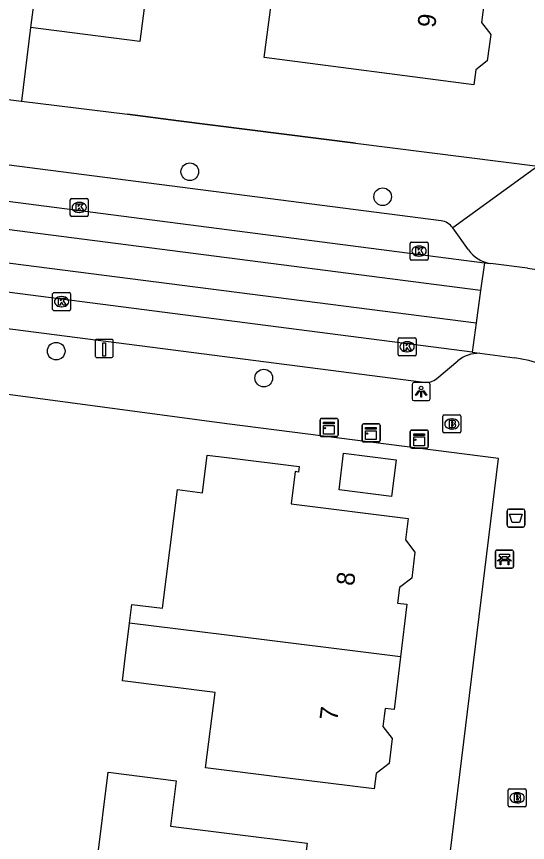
# Model space of a CAD drawing. Extents: x 161696 to 162377, y 380761 to 381673.
# Drawn here: x 161988.33 to 162016.68, y 381270.92 to 381316.74 of the extents above; entities that cross this region are included whole.
import ezdxf

# ---------------------------------------------------------------- set-up
doc = ezdxf.new("R2010")
doc.units = 0
for name, color, linetype in [('IMGEO_Afvalbak', 7, 'Continuous'), ('IMGEO_Bank', 7, 'Continuous'), ('IMGEO_Boom', 7, 'Continuous'), ('IMGEO_Brandkraan', 7, 'Continuous'), ('IMGEO_Kast', 7, 'Continuous'), ('IMGEO_Kolk', 7, 'Continuous'), ('IMGEO_Laadpaal', 7, 'Continuous'), ('IMGEO_Lichtpunt', 7, 'Continuous'), ('IMGEO_Muur', 7, 'Continuous'), ('IMGEO_Pand', 7, 'Continuous'), ('IMGEO_Pand_nummerreeks', 7, 'Continuous'), ('IMGEO_Rijbaan_lokaal_gesloten', 7, 'Continuous'), ('IMGEO_Rijbaan_lokaal_open', 7, 'Continuous'), ('IMGEO_Voetpad_open', 7, 'Continuous')]:
    doc.layers.add(name, color=color, linetype=linetype)

msp = doc.modelspace()

# ---------------------------------------------------------------- linework, layer by layer
at = {"layer": 'IMGEO_Afvalbak'}
for p, q in [((162015.548, 381288.519), (162015.548, 381289.319)), ((162015.548, 381289.319), (162015.548, 381288.519)), ((162015.648, 381289.419), (162016.438, 381289.419)), ((162016.438, 381289.419), (162015.648, 381289.419)), ((162016.538, 381289.319), (162016.538, 381288.519)), ((162016.538, 381288.519), (162016.538, 381289.319)), ((162016.438, 381288.419), (162015.648, 381288.419)), ((162015.648, 381288.419), (162016.438, 381288.419))]:
    msp.add_line(p, q, dxfattribs=at)
msp.add_lwpolyline([(162015.691, 381289.133), (162016.395, 381289.133), (162016.246, 381288.663), (162015.84, 381288.663), (162015.691, 381289.133)], dxfattribs=at)
for centre, start, end in [((162015.648, 381289.319), 90, 180), ((162015.648, 381289.319), 90, 180), ((162016.438, 381289.319), 0, 90), ((162016.438, 381289.319), 360, 90), ((162015.648, 381288.519), 180, 270), ((162015.648, 381288.519), 180, 270), ((162016.438, 381288.519), 270, 0), ((162016.438, 381288.519), 270, 0)]:
    msp.add_arc(centre, 0.1, start, end, dxfattribs=at)
at = {"layer": 'IMGEO_Bank'}
for p, q in [((162014.902, 381286.215), (162014.902, 381287.056)), ((162014.902, 381287.056), (162014.902, 381286.215)), ((162014.977, 381287.14), (162015.818, 381287.14)), ((162015.818, 381287.14), (162014.977, 381287.14)), ((162015.902, 381287.065), (162015.902, 381286.224)), ((162015.902, 381286.224), (162015.902, 381287.065)), ((162015.599, 381286.538), (162015.206, 381286.538)), ((162015.211, 381286.646), (162015.211, 381286.752)), ((162015.255, 381286.752), (162015.255, 381286.646)), ((162015.543, 381286.758), (162015.261, 381286.758)), ((162015.261, 381286.64), (162015.543, 381286.64)), ((162015.549, 381286.646), (162015.549, 381286.752)), ((162015.593, 381286.752), (162015.593, 381286.646)), ((162015.827, 381286.14), (162014.986, 381286.14)), ((162014.986, 381286.14), (162015.827, 381286.14))]:
    msp.add_line(p, q, dxfattribs=at)
for points in [[(162015.205, 381286.758), (162015.119, 381286.758), (162015.119, 381286.919), (162015.682, 381286.919), (162015.682, 381286.758), (162015.599, 381286.758)], [(162015.149, 381286.538), (162015.007, 381286.538), (162015.119, 381286.64), (162015.205, 381286.64)], [(162015.199, 381286.531), (162015.199, 381286.324), (162015.156, 381286.324), (162015.156, 381286.531)], [(162015.599, 381286.64), (162015.682, 381286.64), (162015.794, 381286.538), (162015.655, 381286.538)], [(162015.649, 381286.531), (162015.649, 381286.324), (162015.605, 381286.324), (162015.605, 381286.531)]]:
    msp.add_lwpolyline(points, dxfattribs=at)
for centre, radius, start, end in [((162014.98, 381287.062), 0.0779, 92.4484, 184.2845), ((162014.98, 381287.062), 0.0779, 92.4484, 184.2845), ((162015.824, 381287.062), 0.0779, 2.4484, 94.2845), ((162015.824, 381287.062), 0.0779, 2.4484, 94.2845), ((162015.149, 381286.531), 0.00671, 2.8957, 87.1043), ((162015.206, 381286.531), 0.00671, 92.8957, 177.1043), ((162015.204, 381286.751), 0.00671, 2.8957, 87.1043), ((162015.204, 381286.647), 0.00671, 272.8957, 357.1043), ((162015.261, 381286.751), 0.00671, 92.8957, 177.1043), ((162015.261, 381286.647), 0.00671, 182.8957, 267.1043), ((162015.543, 381286.751), 0.00671, 2.8957, 87.1043), ((162015.543, 381286.647), 0.00671, 272.8957, 357.1043), ((162015.6, 381286.751), 0.00671, 92.8957, 177.1043), ((162015.6, 381286.647), 0.00671, 182.8957, 267.1043), ((162015.598, 381286.531), 0.00671, 2.8957, 87.1043), ((162015.655, 381286.531), 0.00671, 92.8957, 177.1043), ((162014.98, 381286.218), 0.0779, 182.4484, 274.2845), ((162014.98, 381286.218), 0.0779, 182.4484, 274.2845), ((162015.824, 381286.218), 0.0779, 272.4484, 4.2845), ((162015.824, 381286.218), 0.0779, 272.4484, 4.2845)]:
    msp.add_arc(centre, radius, start, end, dxfattribs=at)
at = {"layer": 'IMGEO_Boom'}
for centre in [(161997.942, 381308.131), (162008.643, 381306.744), (161990.528, 381298.177), (162002.047, 381296.686)]:
    msp.add_circle(centre, 0.489, dxfattribs=at)
at = {"layer": 'IMGEO_Brandkraan'}
for p, q in [((162011.986, 381293.712), (162011.986, 381294.564)), ((162012.061, 381294.638), (162012.913, 381294.638)), ((162012.474, 381294.418), (162012.499, 381294.418)), ((162012.987, 381294.564), (162012.987, 381293.712)), ((162012.497, 381293.858), (162012.472, 381293.858)), ((162012.913, 381293.638), (162012.061, 381293.638)), ((162015.603, 381272.973), (162015.603, 381273.825)), ((162015.678, 381273.899), (162016.53, 381273.899)), ((162016.091, 381273.679), (162016.116, 381273.679)), ((162016.604, 381273.825), (162016.604, 381272.973)), ((162016.53, 381272.899), (162015.678, 381272.899)), ((162016.114, 381273.119), (162016.089, 381273.119))]:
    msp.add_line(p, q, dxfattribs=at)
for points in [[(162011.986, 381293.712), (162011.986, 381294.564)], [(162012.061, 381294.638), (162012.913, 381294.638)], [(162012.334, 381294.338), (162012.334, 381293.938), (162012.547, 381293.938)], [(162012.565, 381294.338), (162012.334, 381294.338)], [(162012.513, 381294.257), (162012.459, 381294.257), (162012.459, 381294.181)], [(162012.987, 381294.564), (162012.987, 381293.712)], [(162012.459, 381294.181), (162012.512, 381294.181)], [(162012.521, 381294.105), (162012.459, 381294.105), (162012.459, 381294.024)], [(162012.459, 381294.024), (162012.521, 381294.024)], [(162012.913, 381293.638), (162012.061, 381293.638)], [(162015.603, 381272.973), (162015.603, 381273.825)], [(162015.678, 381273.899), (162016.53, 381273.899)], [(162016.604, 381273.825), (162016.604, 381272.973)], [(162015.951, 381273.599), (162015.951, 381273.199), (162016.164, 381273.199)], [(162016.182, 381273.599), (162015.951, 381273.599)], [(162016.13, 381273.518), (162016.076, 381273.518), (162016.076, 381273.442)], [(162016.076, 381273.442), (162016.129, 381273.442)], [(162016.138, 381273.366), (162016.076, 381273.366), (162016.076, 381273.285)], [(162016.076, 381273.285), (162016.138, 381273.285)], [(162016.53, 381272.899), (162015.678, 381272.899)]]:
    msp.add_lwpolyline(points, dxfattribs=at)
for centre, radius, start, end in [((162012.063, 381294.562), 0.0765, 91.552, 178.448), ((162012.063, 381294.562), 0.0765, 91.552, 178.448), ((162012.514, 381294.219), 0.0379, 267.8285, 90.9355), ((162012.569, 381294.193), 0.145, 59.4692, 91.5367), ((162012.594, 381294.24), 0.0922, 285.5137, 58.1501), ((162012.911, 381294.562), 0.0765, 1.552, 88.448), ((162012.911, 381294.562), 0.0765, 1.552, 88.448), ((162012.522, 381294.064), 0.0404, 269.8759, 90.5077), ((162012.553, 381294.189), 0.251, 268.6676, 293.5347), ((162012.599, 381294.048), 0.105, 301.3115, 78.989), ((162012.063, 381293.714), 0.0765, 181.552, 268.448), ((162012.063, 381293.714), 0.0765, 181.552, 268.448), ((162012.911, 381293.714), 0.0765, 271.552, 358.448), ((162012.911, 381293.714), 0.0765, 271.552, 358.448), ((162015.68, 381273.823), 0.0765, 91.552, 178.448), ((162015.68, 381273.823), 0.0765, 91.552, 178.448), ((162016.528, 381273.823), 0.0765, 1.552, 88.448), ((162016.528, 381273.823), 0.0765, 1.552, 88.448), ((162016.131, 381273.48), 0.0379, 267.8285, 90.9355), ((162016.139, 381273.325), 0.0404, 269.8759, 90.5077), ((162016.17, 381273.45), 0.251, 268.6676, 293.5347), ((162016.186, 381273.454), 0.145, 59.4692, 91.5367), ((162016.211, 381273.501), 0.0922, 285.5137, 58.1501), ((162016.216, 381273.309), 0.105, 301.3115, 78.989), ((162015.68, 381272.975), 0.0765, 181.552, 268.448), ((162015.68, 381272.975), 0.0765, 181.552, 268.448), ((162016.528, 381272.975), 0.0765, 271.552, 358.448), ((162016.528, 381272.975), 0.0765, 271.552, 358.448)]:
    msp.add_arc(centre, radius, start, end, dxfattribs=at)
for centre, major_axis, ratio, start_param, end_param in [((162012.473, 381294.138), (-0.387, 0.002), 0.722429, 4.712389, 7.853982), ((162012.498, 381294.138), (-0.39, 0.002), 0.717154, 1.570796, 4.712389), ((162016.09, 381273.399), (-0.387, 0.002), 0.722429, 4.712389, 7.853982), ((162016.115, 381273.399), (-0.39, 0.002), 0.717154, 1.570796, 4.712389)]:
    msp.add_ellipse(centre, major_axis=major_axis, ratio=ratio, start_param=start_param, end_param=end_param, dxfattribs=at)
at = {"layer": 'IMGEO_Kast'}
for p, q in [((162005.167, 381293.516), (162005.167, 381294.357)), ((162005.167, 381294.357), (162005.167, 381293.516)), ((162005.242, 381294.441), (162006.083, 381294.441)), ((162006.083, 381294.441), (162005.242, 381294.441)), ((162006.167, 381294.366), (162006.167, 381293.525)), ((162006.167, 381293.525), (162006.167, 381294.366)), ((162007.498, 381293.218), (162007.498, 381294.059)), ((162007.498, 381294.059), (162007.498, 381293.218)), ((162007.573, 381294.143), (162008.414, 381294.143)), ((162008.414, 381294.143), (162007.573, 381294.143)), ((162008.498, 381294.068), (162008.498, 381293.227)), ((162008.498, 381293.227), (162008.498, 381294.068)), ((162010.252, 381293.801), (162011.093, 381293.801)), ((162011.093, 381293.801), (162010.252, 381293.801)), ((162006.092, 381293.441), (162005.251, 381293.441)), ((162005.251, 381293.441), (162006.092, 381293.441)), ((162010.177, 381292.876), (162010.177, 381293.717)), ((162010.177, 381293.717), (162010.177, 381292.876)), ((162011.177, 381293.726), (162011.177, 381292.885)), ((162011.177, 381292.885), (162011.177, 381293.726)), ((162008.423, 381293.143), (162007.582, 381293.143)), ((162007.582, 381293.143), (162008.423, 381293.143)), ((162011.102, 381292.801), (162010.261, 381292.801)), ((162010.261, 381292.801), (162011.102, 381292.801))]:
    msp.add_line(p, q, dxfattribs=at)
for points in [[(162005.362, 381294.231), (162005.962, 381294.231), (162005.962, 381294.146), (162005.362, 381294.146), (162005.362, 381294.231)], [(162005.362, 381294.056), (162005.962, 381294.056), (162005.962, 381293.567), (162005.362, 381293.567), (162005.362, 381294.056)], [(162007.693, 381293.933), (162008.293, 381293.933), (162008.293, 381293.848), (162007.693, 381293.848), (162007.693, 381293.933)], [(162007.693, 381293.758), (162008.293, 381293.758), (162008.293, 381293.269), (162007.693, 381293.269), (162007.693, 381293.758)], [(162010.372, 381293.591), (162010.972, 381293.591), (162010.972, 381293.506), (162010.372, 381293.506), (162010.372, 381293.591)], [(162010.372, 381293.416), (162010.972, 381293.416), (162010.972, 381292.927), (162010.372, 381292.927), (162010.372, 381293.416)]]:
    msp.add_lwpolyline(points, dxfattribs=at)
for centre in [(162005.446, 381293.905), (162007.777, 381293.607), (162010.456, 381293.265)]:
    msp.add_circle(centre, 0.0377, dxfattribs=at)
for centre, start, end in [((162005.245, 381294.363), 92.4484, 184.2845), ((162005.245, 381294.363), 92.4484, 184.2845), ((162006.089, 381294.363), 2.4484, 94.2845), ((162006.089, 381294.363), 2.4484, 94.2845), ((162007.576, 381294.065), 92.4484, 184.2845), ((162007.576, 381294.065), 92.4484, 184.2845), ((162008.42, 381294.065), 2.4484, 94.2845), ((162008.42, 381294.065), 2.4484, 94.2845), ((162010.255, 381293.723), 92.4484, 184.2845), ((162010.255, 381293.723), 92.4484, 184.2845), ((162011.099, 381293.723), 2.4484, 94.2845), ((162011.099, 381293.723), 2.4484, 94.2845), ((162005.245, 381293.519), 182.4484, 274.2845), ((162005.245, 381293.519), 182.4484, 274.2845), ((162006.089, 381293.519), 272.4484, 4.2845), ((162006.089, 381293.519), 272.4484, 4.2845), ((162007.576, 381293.221), 182.4484, 274.2845), ((162007.576, 381293.221), 182.4484, 274.2845), ((162008.42, 381293.221), 272.4484, 4.2845), ((162008.42, 381293.221), 272.4484, 4.2845), ((162010.255, 381292.879), 182.4484, 274.2845), ((162010.255, 381292.879), 182.4484, 274.2845), ((162011.099, 381292.879), 272.4484, 4.2845), ((162011.099, 381292.879), 272.4484, 4.2845)]:
    msp.add_arc(centre, 0.0779, start, end, dxfattribs=at)
at = {"layer": 'IMGEO_Kolk'}
for p, q in [((161991.383, 381306.653), (161992.235, 381306.653)), ((161991.308, 381305.727), (161991.308, 381306.579)), ((161991.796, 381306.433), (161991.821, 381306.433)), ((161992.309, 381306.579), (161992.309, 381305.727)), ((161991.819, 381305.873), (161991.794, 381305.873)), ((161992.235, 381305.653), (161991.383, 381305.653)), ((162010.164, 381303.303), (162010.164, 381304.155)), ((162010.239, 381304.229), (162011.091, 381304.229)), ((162010.652, 381304.009), (162010.677, 381304.009)), ((162011.165, 381304.155), (162011.165, 381303.303)), ((162010.675, 381303.449), (162010.65, 381303.449)), ((162011.091, 381303.229), (162010.239, 381303.229)), ((161990.329, 381300.496), (161990.329, 381301.348)), ((161990.404, 381301.422), (161991.256, 381301.422)), ((161990.817, 381301.202), (161990.842, 381301.202)), ((161991.33, 381301.348), (161991.33, 381300.496)), ((161991.256, 381300.422), (161990.404, 381300.422)), ((161990.84, 381300.642), (161990.815, 381300.642)), ((162009.499, 381297.994), (162009.499, 381298.846)), ((162009.574, 381298.92), (162010.426, 381298.92)), ((162010.5, 381298.846), (162010.5, 381297.994)), ((162009.987, 381298.7), (162010.012, 381298.7)), ((162010.426, 381297.92), (162009.574, 381297.92)), ((162010.01, 381298.14), (162009.985, 381298.14))]:
    msp.add_line(p, q, dxfattribs=at)
for points in [[(161991.383, 381306.653), (161992.235, 381306.653)], [(161991.308, 381305.727), (161991.308, 381306.579)], [(161991.629, 381306.353), (161991.752, 381306.353), (161991.752, 381306.202), (161991.882, 381306.353), (161992.046, 381306.353), (161991.9, 381306.202), (161992.053, 381305.953), (161991.901, 381305.953), (161991.816, 381306.117), (161991.752, 381306.05), (161991.752, 381305.953), (161991.629, 381305.953), (161991.629, 381306.353)], [(161992.309, 381306.579), (161992.309, 381305.727)], [(161992.235, 381305.653), (161991.383, 381305.653)], [(162010.164, 381303.303), (162010.164, 381304.155)], [(162010.239, 381304.229), (162011.091, 381304.229)], [(162010.485, 381303.929), (162010.608, 381303.929), (162010.608, 381303.778), (162010.738, 381303.929), (162010.902, 381303.929), (162010.756, 381303.778), (162010.909, 381303.529), (162010.757, 381303.529), (162010.672, 381303.693), (162010.608, 381303.626), (162010.608, 381303.529), (162010.485, 381303.529), (162010.485, 381303.929)], [(162011.165, 381304.155), (162011.165, 381303.303)], [(162011.091, 381303.229), (162010.239, 381303.229)], [(161990.329, 381300.496), (161990.329, 381301.348)], [(161990.404, 381301.422), (161991.256, 381301.422)], [(161990.65, 381301.122), (161990.773, 381301.122), (161990.773, 381300.971), (161990.903, 381301.122), (161991.067, 381301.122), (161990.921, 381300.971), (161991.074, 381300.722), (161990.922, 381300.722), (161990.837, 381300.886), (161990.773, 381300.819), (161990.773, 381300.722), (161990.65, 381300.722), (161990.65, 381301.122)], [(161991.33, 381301.348), (161991.33, 381300.496)], [(161991.256, 381300.422), (161990.404, 381300.422)], [(162009.499, 381297.994), (162009.499, 381298.846)], [(162009.574, 381298.92), (162010.426, 381298.92)], [(162010.5, 381298.846), (162010.5, 381297.994)], [(162009.82, 381298.62), (162009.943, 381298.62), (162009.943, 381298.469), (162010.073, 381298.62), (162010.237, 381298.62), (162010.091, 381298.469), (162010.244, 381298.22), (162010.092, 381298.22), (162010.007, 381298.384), (162009.943, 381298.317), (162009.943, 381298.22), (162009.82, 381298.22), (162009.82, 381298.62)], [(162010.426, 381297.92), (162009.574, 381297.92)]]:
    msp.add_lwpolyline(points, dxfattribs=at)
for centre, start, end in [((161991.385, 381306.577), 91.552, 178.448), ((161991.385, 381306.577), 91.552, 178.448), ((161992.233, 381306.577), 1.552, 88.448), ((161992.233, 381306.577), 1.552, 88.448), ((161991.385, 381305.729), 181.552, 268.448), ((161991.385, 381305.729), 181.552, 268.448), ((161992.233, 381305.729), 271.552, 358.448), ((161992.233, 381305.729), 271.552, 358.448), ((162010.241, 381304.153), 91.552, 178.448), ((162010.241, 381304.153), 91.552, 178.448), ((162011.089, 381304.153), 1.552, 88.448), ((162011.089, 381304.153), 1.552, 88.448), ((162010.241, 381303.305), 181.552, 268.448), ((162010.241, 381303.305), 181.552, 268.448), ((162011.089, 381303.305), 271.552, 358.448), ((162011.089, 381303.305), 271.552, 358.448), ((161990.406, 381301.346), 91.552, 178.448), ((161990.406, 381301.346), 91.552, 178.448), ((161991.254, 381301.346), 1.552, 88.448), ((161991.254, 381301.346), 1.552, 88.448), ((161990.406, 381300.498), 181.552, 268.448), ((161990.406, 381300.498), 181.552, 268.448), ((161991.254, 381300.498), 271.552, 358.448), ((161991.254, 381300.498), 271.552, 358.448), ((162009.576, 381298.844), 91.552, 178.448), ((162009.576, 381298.844), 91.552, 178.448), ((162010.424, 381298.844), 1.552, 88.448), ((162010.424, 381298.844), 1.552, 88.448), ((162009.576, 381297.996), 181.552, 268.448), ((162009.576, 381297.996), 181.552, 268.448), ((162010.424, 381297.996), 271.552, 358.448), ((162010.424, 381297.996), 271.552, 358.448)]:
    msp.add_arc(centre, 0.0765, start, end, dxfattribs=at)
for centre, major_axis, ratio, start_param, end_param in [((161991.795, 381306.153), (-0.387, 0.002), 0.722429, 4.712389, 7.853982), ((161991.82, 381306.153), (-0.39, 0.002), 0.717154, 1.570796, 4.712389), ((162010.651, 381303.729), (-0.387, 0.002), 0.722429, 4.712389, 7.853982), ((162010.676, 381303.729), (-0.39, 0.002), 0.717154, 1.570796, 4.712389), ((161990.816, 381300.922), (-0.387, 0.002), 0.722429, 4.712389, 7.853982), ((161990.841, 381300.922), (-0.39, 0.002), 0.717154, 1.570796, 4.712389), ((162009.986, 381298.42), (-0.387, 0.002), 0.722429, 4.712389, 7.853982), ((162010.011, 381298.42), (-0.39, 0.002), 0.717154, 1.570796, 4.712389)]:
    msp.add_ellipse(centre, major_axis=major_axis, ratio=ratio, start_param=start_param, end_param=end_param, dxfattribs=at)
at = {"layer": 'IMGEO_Laadpaal'}
for p, q in [((161993.612, 381298.828), (161992.771, 381298.828)), ((161993.612, 381298.828), (161992.771, 381298.828)), ((161992.696, 381298.744), (161992.696, 381297.903)), ((161992.696, 381298.744), (161992.696, 381297.903)), ((161993.696, 381297.912), (161993.696, 381298.753)), ((161993.696, 381297.912), (161993.696, 381298.753)), ((161992.78, 381297.828), (161993.621, 381297.828)), ((161992.78, 381297.828), (161993.621, 381297.828))]:
    msp.add_line(p, q, dxfattribs=at)
msp.add_lwpolyline([(161993.111, 381298.641), (161993.271, 381298.641), (161993.271, 381297.908), (161993.111, 381297.908), (161993.111, 381298.641)], dxfattribs=at)
for centre, start, end in [((161992.774, 381298.75), 92.4484, 184.2845), ((161992.774, 381298.75), 92.4484, 184.2845), ((161993.618, 381298.75), 2.4484, 94.2845), ((161993.618, 381298.75), 2.4484, 94.2845), ((161992.774, 381297.906), 182.4484, 274.2845), ((161992.774, 381297.906), 182.4484, 274.2845), ((161993.618, 381297.906), 272.4484, 4.2845), ((161993.618, 381297.906), 272.4484, 4.2845)]:
    msp.add_arc(centre, 0.0779, start, end, dxfattribs=at)
at = {"layer": 'IMGEO_Lichtpunt'}
for p, q in [((162010.279, 381296.335), (162010.279, 381295.528)), ((162010.279, 381296.335), (162010.279, 381295.528)), ((162011.181, 381296.43), (162010.373, 381296.43)), ((162011.181, 381296.43), (162010.373, 381296.43)), ((162011.275, 381295.528), (162011.275, 381296.335)), ((162011.275, 381295.528), (162011.275, 381296.335)), ((162010.373, 381295.434), (162011.181, 381295.434)), ((162010.373, 381295.434), (162011.181, 381295.434))]:
    msp.add_line(p, q, dxfattribs=at)
for points in [[(162010.653, 381295.999), (162010.692, 381295.971), (162010.504, 381295.709), (162010.466, 381295.736), (162010.653, 381295.999)], [(162010.755, 381295.951), (162010.802, 381295.951), (162010.802, 381295.629), (162010.755, 381295.629), (162010.755, 381295.951)], [(162010.865, 381295.971), (162010.903, 381295.998), (162011.09, 381295.736), (162011.051, 381295.708), (162010.865, 381295.971)]]:
    msp.add_lwpolyline(points, dxfattribs=at)
msp.add_circle((162010.778, 381296.133), 0.0994, dxfattribs=at)
for centre, start, end in [((162010.373, 381296.335), 90, 180), ((162010.373, 381296.335), 90, 180), ((162011.181, 381296.335), 0, 90), ((162011.181, 381296.335), 0, 90), ((162010.373, 381295.528), 180, 270), ((162010.373, 381295.528), 180, 270), ((162011.181, 381295.528), 270, 0), ((162011.181, 381295.528), 270, 360)]:
    msp.add_arc(centre, 0.0946, start, end, dxfattribs=at)
at = {"layer": 'IMGEO_Muur'}
for points in [[(161997.312, 381310.962), (161994.487, 381311.32)], [(162007.146, 381309.715), (161997.312, 381310.962)]]:
    msp.add_lwpolyline(points, dxfattribs=at)
at = {"layer": 'IMGEO_Pand'}
for points in [[(161990.818, 381329.542), (161989.744, 381321.088), (161989.105, 381316.129)], [(162014.481, 381319.138), (162014.126, 381316.415), (162014.643, 381315.743), (162014.452, 381314.282), (162013.812, 381313.789), (162013.703, 381312.957), (162002.075, 381314.472), (162002.88, 381320.645)], [(161995.661, 381319.221), (161995.164, 381315.349), (161989.105, 381316.129)], [(161994.604, 381283.091), (161994.733, 381284.123), (161996.434, 381283.91), (161997.258, 381290.499), (161998.647, 381290.325), (161998.907, 381292.409), (162000, 381292.272), (162004.018, 381291.77), (162003.981, 381291.473), (162003.782, 381291.497), (162003.558, 381289.701), (162010.057, 381288.889), (162009.91, 381287.713), (162010.438, 381287.035), (162010.257, 381285.589), (162009.584, 381285.066), (162009.476, 381284.197), (162009.983, 381284.134), (162009.636, 381281.213)], [(162006.48, 381292.521), (162009.387, 381292.157), (162009.133, 381290.123), (162006.226, 381290.487), (162006.48, 381292.521)], [(162009.636, 381281.213), (162009.288, 381278.29), (162008.781, 381278.353), (162008.657, 381277.357), (162009.176, 381276.689), (162009.003, 381275.302), (162008.28, 381274.74), (162008.174, 381273.89), (162003.213, 381274.51), (162000, 381274.911), (161998.82, 381275.058), (161999.343, 381279.242), (161994.203, 381279.885), (161994.36, 381281.138), (161994.604, 381283.091)], [(162009.636, 381281.213), (162000, 381282.417), (161994.604, 381283.091)], [(161993.42, 381274.819), (161997.193, 381274.348), (161996.879, 381271.833), (162000, 381271.443), (162004.457, 381270.886), (162003.663, 381264.54), (162000, 381264.998), (161999.872, 381265.014), (161999.751, 381264.042), (161992.191, 381264.987), (161993.42, 381274.819)]]:
    msp.add_lwpolyline(points, dxfattribs=at)
at = {"layer": 'IMGEO_Rijbaan_lokaal_gesloten'}
for points in [[(162011.888, 381305.414), (161977.562, 381309.831), (161938.099, 381314.908), (161875.004, 381322.955)], [(161874.726, 381320.753), (161937.716, 381312.93), (161976.665, 381307.938), (162014.292, 381303.079)], [(162014.081, 381301.54), (161976.129, 381306.423), (161924.33, 381313.049), (161874.551, 381319.364)], [(161874.322, 381317.556), (161924.113, 381311.254), (161976.139, 381304.58), (162013.834, 381299.74)], [(162013.612, 381298.115), (161975.89, 381302.987), (161949.317, 381306.399), (161923.115, 381309.763)], [(162013.403, 381303.792), (162012.53, 381305.017)]]:
    msp.add_lwpolyline(points, dxfattribs=at)
for centre, radius, start, end in [((162011.757, 381304.484), 0.939, 34.5722, 81.9642), ((162014.928, 381304.892), 1.881, 215.8044, 260.7508)]:
    msp.add_arc(centre, radius, start, end, dxfattribs=at)
at = {"layer": 'IMGEO_Rijbaan_lokaal_open'}
for points in [[(162014.292, 381303.079), (162014.081, 381301.54)], [(162014.292, 381303.079), (162014.626, 381303.036)], [(162016.681, 381302.775), (162014.626, 381303.036)], [(162014.081, 381301.54), (162013.834, 381299.74)], [(162013.834, 381299.74), (162013.612, 381298.115)], [(162013.612, 381298.115), (162014.029, 381298.061)], [(162014.029, 381298.061), (162015.972, 381297.802)]]:
    msp.add_lwpolyline(points, dxfattribs=at)
for centre, radius, start, end in [((162017.967, 381310.618), 7.948, 260.6857, 351.5832), ((162014.847, 381289.96), 7.922, 351.0315, 81.8327)]:
    msp.add_arc(centre, radius, start, end, dxfattribs=at)
at = {"layer": 'IMGEO_Voetpad_open'}
for points in [[(161989.105, 381316.129), (161988.599, 381312.051)], [(161987.264, 381312.217), (161988.599, 381312.051)], [(161988.599, 381312.051), (161994.487, 381311.32), (161997.312, 381310.962), (162007.146, 381309.715), (162017.252, 381308.434)], [(162011.546, 381263.36), (162015.076, 381292.22), (162000, 381294.145), (161921.176, 381304.696), (161918.702, 381305.015), (161871.402, 381311.107)], [(162017.252, 381308.434), (162012.53, 381305.017)], [(161987.551, 381299.472), (162010.923, 381296.455)], [(162011.648, 381296.664), (162012.808, 381297.642)]]:
    msp.add_lwpolyline(points, dxfattribs=at)
for centre, radius, start, end in [((162014.017, 381296.106), 1.955, 89.662, 128.2184), ((162011.054, 381297.364), 0.918, 261.8222, 310.3397)]:
    msp.add_arc(centre, radius, start, end, dxfattribs=at)

# ---------------------------------------------------------------- texts
at = {"layer": 'IMGEO_Pand_nummerreeks'}
for s, rotation, p in [('9', 82.8285, (162011.558, 381316.089)), ('8', 82.9313, (162007.051, 381285.125)), ('7', 82.5112, (162006.125, 381277.638))]:
    msp.add_text(s, height=1, rotation=rotation, dxfattribs=at).set_placement(p)

doc.saveas('drawing.dxf')
